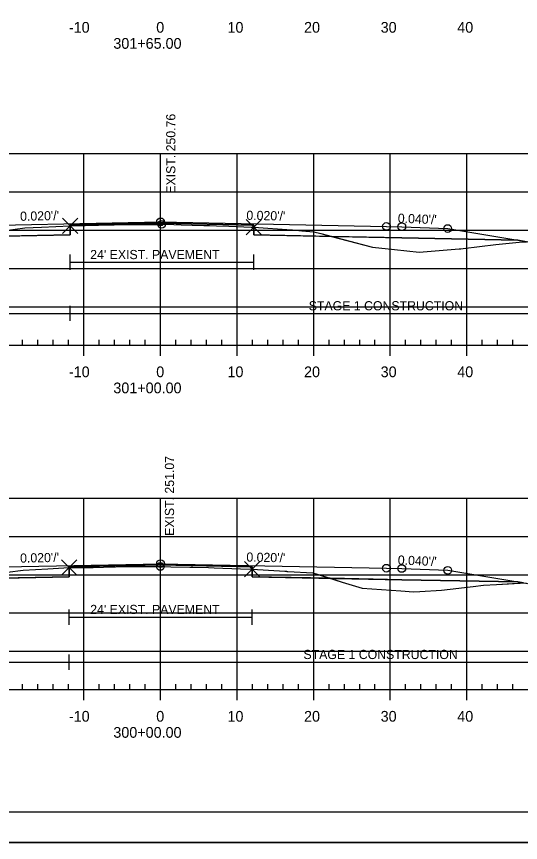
# Model space of a CAD drawing. Extents: x 1365647 to 1367999, y 387113 to 400173.
# Drawn here: x 1365875.3 to 1365941.1, y 397399.6 to 397507.5 of the extents above; entities that cross this region are included whole.
import ezdxf

# ---------------------------------------------------------------- set-up
doc = ezdxf.new("R2010")
doc.units = 0
for name, color, linetype in [('R_Alt Surface', 7, 'Continuous'), ('R_Axis', 7, 'Continuous'), ('R_Axis Annot', 7, 'Continuous'), ('R_Border', 7, 'Continuous'), ('R_Contours', 7, 'Continuous'), ('R_Exist Surface', 7, 'Continuous'), ('R_Fin Surface', 7, 'Continuous'), ('R_Fin Surface Annot', 7, 'Continuous'), ('R_Grid', 7, 'Continuous'), ('R_No Plot', 7, 'Continuous'), ('R_Water', 7, 'Continuous'), ('R_Xsect Elev', 7, 'Continuous')]:
    doc.layers.add(name, color=color, linetype=linetype)

msp = doc.modelspace()

# ---------------------------------------------------------------- linework, layer by layer
at = {"layer": 'R_Alt Surface'}
for points in [[(1365847.47, 397478.3), (1365862.59, 397478.6), (1365882.29, 397478.99), (1365882.29, 397480.28), (1365894.09, 397480.52), (1365906.27, 397480.27), (1365906.27, 397478.98), (1365925.59, 397478.6), (1365940.72, 397478.3)], [(1365847.47, 397433.65), (1365862.59, 397433.95), (1365882.17, 397434.34), (1365882.17, 397435.63), (1365894.09, 397435.87), (1365906.04, 397435.63), (1365906.04, 397434.34), (1365925.59, 397433.95), (1365940.72, 397433.65)]]:
    msp.add_lwpolyline(points, dxfattribs=at)
at = {"layer": 'R_Axis'}
for p, q in [((1365876.09, 397464.6), (1365876.09, 397465.3)), ((1365878.09, 397464.6), (1365878.09, 397465.3)), ((1365880.09, 397464.6), (1365880.09, 397465.3)), ((1365882.09, 397464.6), (1365882.09, 397465.3)), ((1365886.09, 397464.6), (1365886.09, 397465.3)), ((1365888.09, 397464.6), (1365888.09, 397465.3)), ((1365890.09, 397464.6), (1365890.09, 397465.3)), ((1365892.09, 397464.6), (1365892.09, 397465.3)), ((1365896.09, 397464.6), (1365896.09, 397465.3)), ((1365898.09, 397464.6), (1365898.09, 397465.3)), ((1365900.09, 397464.6), (1365900.09, 397465.3)), ((1365902.09, 397464.6), (1365902.09, 397465.3)), ((1365906.09, 397464.6), (1365906.09, 397465.3)), ((1365908.09, 397464.6), (1365908.09, 397465.3)), ((1365910.09, 397464.6), (1365910.09, 397465.3)), ((1365912.09, 397464.6), (1365912.09, 397465.3)), ((1365916.09, 397464.6), (1365916.09, 397465.3)), ((1365918.09, 397464.6), (1365918.09, 397465.3)), ((1365920.09, 397464.6), (1365920.09, 397465.3)), ((1365922.09, 397464.6), (1365922.09, 397465.3)), ((1365926.09, 397464.6), (1365926.09, 397465.3)), ((1365928.09, 397464.6), (1365928.09, 397465.3)), ((1365930.09, 397464.6), (1365930.09, 397465.3)), ((1365932.09, 397464.6), (1365932.09, 397465.3)), ((1365936.09, 397464.6), (1365936.09, 397465.3)), ((1365938.09, 397464.6), (1365938.09, 397465.3)), ((1365940.09, 397464.6), (1365940.09, 397465.3)), ((1365749.09, 397464.6), (1366039.09, 397464.6)), ((1365884.09, 397463.2), (1365884.09, 397464.6)), ((1365894.09, 397463.2), (1365894.09, 397464.6)), ((1365904.09, 397463.2), (1365904.09, 397464.6)), ((1365914.09, 397463.2), (1365914.09, 397464.6)), ((1365924.09, 397463.2), (1365924.09, 397464.6)), ((1365934.09, 397463.2), (1365934.09, 397464.6)), ((1365876.09, 397419.6), (1365876.09, 397420.3)), ((1365878.09, 397419.6), (1365878.09, 397420.3)), ((1365880.09, 397419.6), (1365880.09, 397420.3)), ((1365882.09, 397419.6), (1365882.09, 397420.3)), ((1365886.09, 397419.6), (1365886.09, 397420.3)), ((1365888.09, 397419.6), (1365888.09, 397420.3)), ((1365890.09, 397419.6), (1365890.09, 397420.3)), ((1365892.09, 397419.6), (1365892.09, 397420.3)), ((1365896.09, 397419.6), (1365896.09, 397420.3)), ((1365898.09, 397419.6), (1365898.09, 397420.3)), ((1365900.09, 397419.6), (1365900.09, 397420.3)), ((1365902.09, 397419.6), (1365902.09, 397420.3)), ((1365906.09, 397419.6), (1365906.09, 397420.3)), ((1365908.09, 397419.6), (1365908.09, 397420.3)), ((1365910.09, 397419.6), (1365910.09, 397420.3)), ((1365912.09, 397419.6), (1365912.09, 397420.3)), ((1365916.09, 397419.6), (1365916.09, 397420.3)), ((1365918.09, 397419.6), (1365918.09, 397420.3)), ((1365920.09, 397419.6), (1365920.09, 397420.3)), ((1365922.09, 397419.6), (1365922.09, 397420.3)), ((1365926.09, 397419.6), (1365926.09, 397420.3)), ((1365928.09, 397419.6), (1365928.09, 397420.3)), ((1365930.09, 397419.6), (1365930.09, 397420.3)), ((1365932.09, 397419.6), (1365932.09, 397420.3)), ((1365936.09, 397419.6), (1365936.09, 397420.3)), ((1365938.09, 397419.6), (1365938.09, 397420.3)), ((1365940.09, 397419.6), (1365940.09, 397420.3)), ((1365749.09, 397419.6), (1366039.09, 397419.6)), ((1365884.09, 397418.2), (1365884.09, 397419.6)), ((1365894.09, 397418.2), (1365894.09, 397419.6)), ((1365904.09, 397418.2), (1365904.09, 397419.6)), ((1365914.09, 397418.2), (1365914.09, 397419.6)), ((1365924.09, 397418.2), (1365924.09, 397419.6)), ((1365934.09, 397418.2), (1365934.09, 397419.6))]:
    msp.add_line(p, q, dxfattribs=at)
at = {"layer": 'R_Border'}
msp.add_line((1366052.27, 397403.6), (1365736.09, 397403.6), dxfattribs=at)
at = {"layer": 'R_Contours'}
for points in [[(1365882.29, 397480.19), (1365882.44, 397480.2), (1365882.6, 397480.2), (1365884.26, 397480.21), (1365886, 397480.25), (1365888.04, 397480.32), (1365888.98, 397480.33), (1365892.05, 397480.35), (1365893.42, 397480.36), (1365894.1, 397480.36), (1365894.23, 397480.37), (1365894.39, 397480.38), (1365894.86, 397480.38), (1365896.79, 397480.31), (1365898.22, 397480.26), (1365899.76, 397480.23), (1365900.47, 397480.22), (1365901.38, 397480.18), (1365903.01, 397480.12), (1365905.94, 397480), (1365906.27, 397479.99), (1365906.27, 397480.27), (1365894.09, 397480.52), (1365882.29, 397480.28)], [(1365869.51, 397478.74), (1365872.36, 397479.39), (1365873.85, 397479.57), (1365876.36, 397479.89), (1365878.56, 397480.01), (1365880.43, 397480.1), (1365882.29, 397480.19), (1365882.29, 397478.99)], [(1365906.27, 397479.99), (1365911.18, 397479.65), (1365911.25, 397479.64), (1365911.3, 397479.64), (1365911.32, 397479.64), (1365911.34, 397479.63), (1365912.52, 397479.53), (1365914.1, 397479.38), (1365915.01, 397479.15), (1365916.43, 397478.78), (1365906.27, 397478.98)], [(1365916.43, 397478.78), (1365921.78, 397477.4), (1365924.65, 397477.09), (1365927.85, 397476.73), (1365933.08, 397477.15), (1365933.3, 397477.17), (1365933.62, 397477.2), (1365937.86, 397477.72), (1365940.93, 397478.02), (1365941.86, 397478.1), (1365940.72, 397478.3), (1365925.59, 397478.6)], [(1365868.75, 397434.07), (1365869.2, 397434.17), (1365871.93, 397434.71), (1365874.13, 397434.94), (1365876.15, 397435.21), (1365879.36, 397435.37), (1365882.17, 397435.52), (1365882.17, 397434.34)], [(1365882.17, 397435.52), (1365882.21, 397435.52), (1365882.44, 397435.53), (1365883.37, 397435.54), (1365885.31, 397435.56), (1365886.66, 397435.59), (1365889.84, 397435.65), (1365890.71, 397435.65), (1365893.58, 397435.66), (1365894.06, 397435.67), (1365894.37, 397435.67), (1365894.57, 397435.67), (1365895.43, 397435.64), (1365897.92, 397435.59), (1365898.29, 397435.58), (1365900.37, 397435.53), (1365901.11, 397435.51), (1365904.52, 397435.37), (1365906.04, 397435.31), (1365906.04, 397435.63), (1365894.09, 397435.87), (1365882.17, 397435.63)], [(1365906.04, 397435.31), (1365910.31, 397435.05), (1365910.49, 397435.04), (1365910.55, 397435.04), (1365910.59, 397435.03), (1365910.69, 397435.03), (1365913.99, 397434.86), (1365916.23, 397434.14), (1365906.04, 397434.34)], [(1365916.23, 397434.14), (1365917.79, 397433.63), (1365920.4, 397432.84), (1365925.46, 397432.49), (1365927.12, 397432.35), (1365927.96, 397432.4), (1365930.77, 397432.57), (1365934.91, 397433.07), (1365936.26, 397433.25), (1365937.95, 397433.32), (1365941.45, 397433.53), (1365940.72, 397433.65), (1365925.59, 397433.95)]]:
    msp.add_lwpolyline(points, close=True, dxfattribs=at)
at = {"layer": 'R_Exist Surface'}
for points in [[(1365873.85, 397479.57), (1365876.36, 397479.89), (1365878.56, 397480.01), (1365880.43, 397480.1), (1365882.29, 397480.19), (1365882.44, 397480.2), (1365882.6, 397480.2), (1365884.26, 397480.21), (1365886, 397480.25), (1365888.04, 397480.32), (1365888.98, 397480.33), (1365892.05, 397480.35), (1365893.42, 397480.36), (1365894.1, 397480.36), (1365894.23, 397480.37), (1365894.39, 397480.38), (1365894.86, 397480.38), (1365896.79, 397480.31), (1365898.22, 397480.26), (1365899.76, 397480.23), (1365900.47, 397480.22), (1365901.38, 397480.18), (1365903.01, 397480.12), (1365905.94, 397480), (1365906.27, 397479.99), (1365911.18, 397479.65), (1365911.25, 397479.64), (1365911.3, 397479.64), (1365911.32, 397479.64), (1365911.34, 397479.63), (1365912.52, 397479.53), (1365914.1, 397479.38), (1365915.01, 397479.15), (1365921.78, 397477.4), (1365924.65, 397477.09), (1365927.85, 397476.73), (1365933.08, 397477.15), (1365933.3, 397477.17), (1365933.62, 397477.2), (1365937.86, 397477.72), (1365940.93, 397478.02), (1365941.96, 397478.11)], [(1365874.13, 397434.94), (1365876.15, 397435.21), (1365879.36, 397435.37), (1365882.17, 397435.52), (1365882.21, 397435.52), (1365882.44, 397435.53), (1365883.37, 397435.54), (1365885.31, 397435.56), (1365886.66, 397435.59), (1365889.84, 397435.65), (1365890.71, 397435.65), (1365893.58, 397435.66), (1365894.06, 397435.67), (1365894.37, 397435.67), (1365894.57, 397435.67), (1365895.43, 397435.64), (1365897.92, 397435.59), (1365898.29, 397435.58), (1365900.37, 397435.53), (1365901.11, 397435.51), (1365904.52, 397435.37), (1365906.04, 397435.31), (1365910.31, 397435.05), (1365910.49, 397435.04), (1365910.55, 397435.04), (1365910.59, 397435.03), (1365910.69, 397435.03), (1365913.99, 397434.86), (1365917.79, 397433.63), (1365920.4, 397432.84), (1365925.46, 397432.49), (1365927.12, 397432.35), (1365927.96, 397432.4), (1365930.77, 397432.57), (1365934.91, 397433.07), (1365936.26, 397433.25), (1365937.95, 397433.32), (1365941.81, 397433.55)]]:
    msp.add_lwpolyline(points, dxfattribs=at)
at = {"layer": 'R_Fin Surface'}
for points in [[(1365821.05, 397480.66), (1365834.59, 397476.15), (1365847.47, 397478.3), (1365856.59, 397479.82), (1365862.59, 397480.06), (1365864.59, 397480.1), (1365894.09, 397480.69), (1365923.59, 397480.1), (1365925.59, 397480.06), (1365931.59, 397479.82), (1365940.72, 397478.3), (1365953.59, 397476.15), (1365956.07, 397475.32), (1365964.62, 397478.17)], [(1365856.59, 397479.82), (1365862.59, 397480.06), (1365864.59, 397480.1), (1365894.09, 397480.69), (1365923.59, 397480.1), (1365925.59, 397480.06), (1365931.59, 397479.82)], [(1365820.01, 397436.36), (1365834.59, 397431.5), (1365847.47, 397433.65), (1365856.59, 397435.17), (1365862.59, 397435.41), (1365864.59, 397435.45), (1365894.09, 397436.04), (1365923.59, 397435.45), (1365925.59, 397435.41), (1365931.59, 397435.17), (1365940.72, 397433.65), (1365953.59, 397431.5), (1365955.27, 397430.94), (1365963.52, 397433.69)], [(1365856.59, 397435.17), (1365862.59, 397435.41), (1365864.59, 397435.45), (1365894.09, 397436.04), (1365923.59, 397435.45), (1365925.59, 397435.41), (1365931.59, 397435.17)]]:
    msp.add_lwpolyline(points, dxfattribs=at)
at = {"layer": 'R_Grid'}
for p, q in [((1365749.09, 397489.6), (1366039.09, 397489.6)), ((1365884.09, 397464.6), (1365884.09, 397489.6)), ((1365894.09, 397464.6), (1365894.09, 397489.6)), ((1365904.09, 397464.6), (1365904.09, 397489.6)), ((1365914.09, 397464.6), (1365914.09, 397489.6)), ((1365924.09, 397464.6), (1365924.09, 397489.6)), ((1365934.09, 397464.6), (1365934.09, 397489.6)), ((1365749.09, 397484.6), (1366039.09, 397484.6)), ((1365749.09, 397479.6), (1366039.09, 397479.6)), ((1365749.09, 397474.6), (1366039.09, 397474.6)), ((1365749.09, 397469.6), (1366039.09, 397469.6)), ((1365749.09, 397464.6), (1366039.09, 397464.6)), ((1365749.09, 397444.6), (1366039.09, 397444.6)), ((1365884.09, 397419.6), (1365884.09, 397444.6)), ((1365894.09, 397419.6), (1365894.09, 397444.6)), ((1365904.09, 397419.6), (1365904.09, 397444.6)), ((1365914.09, 397419.6), (1365914.09, 397444.6)), ((1365924.09, 397419.6), (1365924.09, 397444.6)), ((1365934.09, 397419.6), (1365934.09, 397444.6)), ((1365749.09, 397439.6), (1366039.09, 397439.6)), ((1365749.09, 397434.6), (1366039.09, 397434.6)), ((1365749.09, 397429.6), (1366039.09, 397429.6)), ((1365749.09, 397424.6), (1366039.09, 397424.6)), ((1365749.09, 397419.6), (1366039.09, 397419.6))]:
    msp.add_line(p, q, dxfattribs=at)
at = {"layer": 'R_No Plot'}
msp.add_line((1365723.69, 397399.62), (1366057.03, 397399.62), dxfattribs=at)
msp.add_lwpolyline([(1365723.69, 397612.96), (1366057.03, 397612.96), (1366057.03, 397399.62), (1365723.69, 397399.62)], close=True, dxfattribs=at)
for points in [[(1365882.29, 397480.19), (1365881.29, 397481.19), (1365882.29, 397480.19), (1365881.29, 397479.19), (1365882.29, 397480.19), (1365883.29, 397479.19), (1365882.29, 397480.19), (1365883.29, 397481.19)], [(1365906.27, 397479.99), (1365905.27, 397480.99), (1365906.27, 397479.99), (1365905.27, 397478.99), (1365906.27, 397479.99), (1365907.27, 397478.99), (1365906.27, 397479.99), (1365907.27, 397480.99)], [(1365882.17, 397435.52), (1365881.17, 397436.52), (1365882.17, 397435.52), (1365881.17, 397434.52), (1365882.17, 397435.52), (1365883.17, 397434.52), (1365882.17, 397435.52), (1365883.17, 397436.52)], [(1365906.04, 397435.31), (1365905.04, 397436.31), (1365906.04, 397435.31), (1365905.04, 397434.31), (1365906.04, 397435.31), (1365907.04, 397434.31), (1365906.04, 397435.31), (1365907.04, 397436.31)]]:
    msp.add_lwpolyline(points, dxfattribs=at)
for centre in [(1365894.09, 397480.69), (1365894.09, 397480.69), (1365894.09, 397480.69), (1365894.09, 397480.69), (1365894.09, 397480.69), (1365894.23, 397480.37), (1365923.59, 397480.1), (1365923.59, 397480.1), (1365923.59, 397480.1), (1365923.59, 397480.1), (1365923.59, 397480.1), (1365925.59, 397480.06), (1365925.59, 397480.06), (1365925.59, 397480.06), (1365925.59, 397480.06), (1365925.59, 397480.06), (1365931.59, 397479.82), (1365931.59, 397479.82), (1365931.59, 397479.82), (1365931.59, 397479.82), (1365931.59, 397479.82), (1365894.06, 397435.67), (1365894.09, 397436.04), (1365894.09, 397436.04), (1365894.09, 397436.04), (1365894.09, 397436.04), (1365894.09, 397436.04), (1365923.59, 397435.45), (1365923.59, 397435.45), (1365923.59, 397435.45), (1365923.59, 397435.45), (1365923.59, 397435.45), (1365925.59, 397435.41), (1365925.59, 397435.41), (1365925.59, 397435.41), (1365925.59, 397435.41), (1365925.59, 397435.41), (1365931.59, 397435.17), (1365931.59, 397435.17), (1365931.59, 397435.17), (1365931.59, 397435.17), (1365931.59, 397435.17)]:
    msp.add_circle(centre, 0.5, dxfattribs=at)
at = {"layer": 'R_Water'}
for p, q in [((1365882.29, 397474.43), (1365882.29, 397476.43)), ((1365906.27, 397474.43), (1365906.27, 397476.43)), ((1365882.29, 397475.43), (1365906.27, 397475.43)), ((1365882.29, 397467.74), (1365882.29, 397469.74)), ((1365821.05, 397468.74), (1365882.29, 397468.74)), ((1365882.29, 397468.74), (1365964.62, 397468.74)), ((1365882.17, 397428.07), (1365882.17, 397430.07)), ((1365906.04, 397428.07), (1365906.04, 397430.07)), ((1365882.17, 397429.07), (1365906.04, 397429.07)), ((1365882.17, 397422.18), (1365882.17, 397424.18)), ((1365820.01, 397423.18), (1365882.17, 397423.18)), ((1365882.17, 397423.18), (1365963.52, 397423.18))]:
    msp.add_line(p, q, dxfattribs=at)

# ---------------------------------------------------------------- texts
at = {"layer": 'R_Axis Annot'}
for s, p in [('-10', (1365882.13, 397505.4)), ('0', (1365893.53, 397505.4)), ('10', (1365902.83, 397505.4)), ('20', (1365912.83, 397505.4)), ('30', (1365922.83, 397505.4)), ('40', (1365932.83, 397505.4)), ('301+65.00', (1365887.93, 397503.3)), ('-10', (1365882.13, 397460.4)), ('0', (1365893.53, 397460.4)), ('10', (1365902.83, 397460.4)), ('20', (1365912.83, 397460.4)), ('30', (1365922.83, 397460.4)), ('40', (1365932.83, 397460.4)), ('301+00.00', (1365887.93, 397458.3)), ('-10', (1365882.13, 397415.4)), ('0', (1365893.53, 397415.4)), ('10', (1365902.83, 397415.4)), ('20', (1365912.83, 397415.4)), ('30', (1365922.83, 397415.4)), ('40', (1365932.83, 397415.4)), ('300+00.00', (1365887.93, 397413.3))]:
    msp.add_text(s, height=1.4, dxfattribs=at).set_placement(p)
at = {"layer": 'R_Fin Surface Annot'}
for s, rotation, p in [("0.020'/'", 1.1458, (1365875.77, 397480.82)), ("0.020'/'", 358.8542, (1365905.29, 397480.96)), ("0.040'/'", 357.7094, (1365925.05, 397480.58)), ("0.020'/'", 1.1458, (1365875.77, 397436.17)), ("0.020'/'", 358.8542, (1365905.29, 397436.31)), ("0.040'/'", 357.7094, (1365925.05, 397435.93))]:
    msp.add_text(s, height=1.2, rotation=rotation, dxfattribs=at).set_placement(p)
at = {"layer": 'R_Water'}
for s, p in [("24' EXIST. PAVEMENT", (1365884.91, 397475.82)), ('STAGE 1 CONSTRUCTION', (1365913.44, 397469.13)), ("24' EXIST. PAVEMENT", (1365884.91, 397429.46)), ('STAGE 1 CONSTRUCTION', (1365912.75, 397423.58))]:
    msp.add_text(s, height=1.2, dxfattribs=at).set_placement(p)
at = {"layer": 'R_Xsect Elev'}
for s, p in [('EXIST. 250.76', (1365896.03, 397484.37)), ('EXIST. 251.07', (1365895.86, 397439.67))]:
    msp.add_text(s, height=1.2, rotation=90, dxfattribs=at).set_placement(p)

doc.saveas('drawing.dxf')
